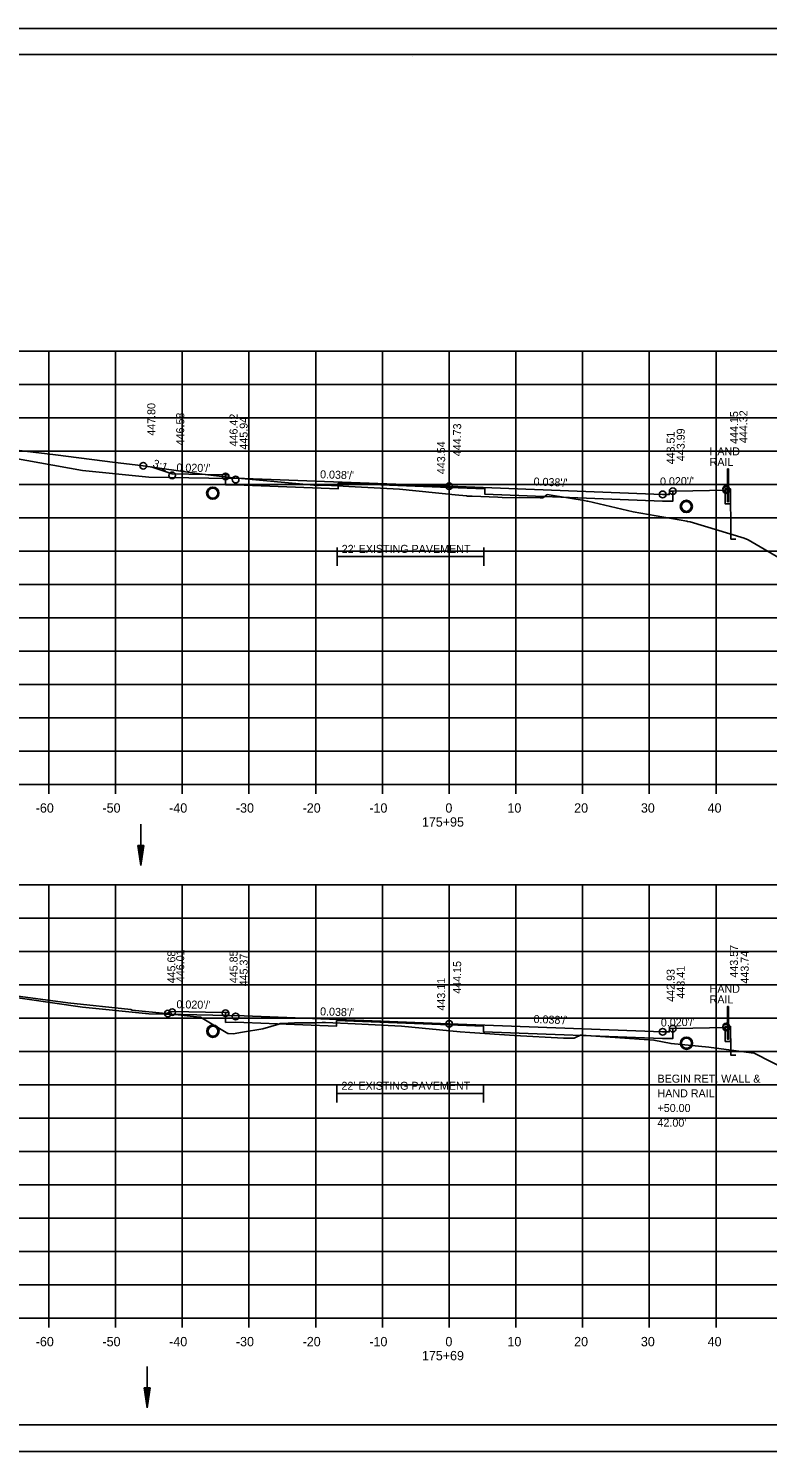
# Model space of a CAD drawing. Extents: x 1538688 to 1540766, y 656250 to 671912.
# Drawn here: x 1538795.1 to 1538905.9, y 671058.2 to 671271.6 of the extents above; entities that cross this region are included whole.
import ezdxf

# ---------------------------------------------------------------- set-up
doc = ezdxf.new("R2010")
doc.units = 0
for name, color, linetype in [('15', 7, 'Continuous'), ('16', 7, 'Continuous'), ('18', 7, 'Continuous'), ('20', 7, 'Continuous'), ('22', 7, 'Continuous'), ('26', 7, 'Continuous'), ('39', 7, 'Continuous'), ('41', 7, 'Continuous'), ('42', 7, 'Continuous'), ('7', 7, 'Continuous'), ('Borings', 7, 'Continuous'), ('Horizontal Alignment', 7, 'Continuous'), ('RipRap', 7, 'Continuous')]:
    doc.layers.add(name, color=color, linetype=linetype)

msp = doc.modelspace()

# ---------------------------------------------------------------- linework, layer by layer
at = {"layer": '15'}
for p, q in [((1538811.54, 671149.07), (1538811.99, 671146.07)), ((1538811.54, 671149.07), (1538812.44, 671149.07)), ((1538811.61, 671149.07), (1538811.99, 671146.57)), ((1538811.69, 671149.07), (1538811.99, 671147.08)), ((1538811.76, 671149.07), (1538811.99, 671147.58)), ((1538811.84, 671149.07), (1538811.99, 671148.09)), ((1538811.92, 671149.07), (1538811.99, 671148.59)), ((1538812.44, 671149.07), (1538811.99, 671146.07)), ((1538812.13, 671149.07), (1538811.99, 671148.09)), ((1538812.28, 671149.07), (1538811.99, 671147.08)), ((1538812.36, 671149.07), (1538811.99, 671146.57)), ((1538812.21, 671149.07), (1538811.99, 671147.58)), ((1538812.06, 671149.07), (1538811.99, 671148.59)), ((1538812.47, 671067.79), (1538812.92, 671064.79)), ((1538812.47, 671067.79), (1538813.37, 671067.79)), ((1538812.55, 671067.79), (1538812.92, 671065.29)), ((1538812.62, 671067.79), (1538812.92, 671065.8)), ((1538812.7, 671067.79), (1538812.92, 671066.3)), ((1538812.78, 671067.79), (1538812.92, 671066.81)), ((1538812.85, 671067.79), (1538812.92, 671067.31)), ((1538813.37, 671067.79), (1538812.92, 671064.79)), ((1538813.07, 671067.79), (1538812.92, 671066.81)), ((1538813.22, 671067.79), (1538812.92, 671065.8)), ((1538813.3, 671067.79), (1538812.92, 671065.29)), ((1538813.15, 671067.79), (1538812.92, 671066.3)), ((1538812.99, 671067.79), (1538812.92, 671067.31))]:
    msp.add_line(p, q, dxfattribs=at)
at = {"layer": '16'}
for p, q in [((1538771.15, 671211.01), (1538803.23, 671205.31)), ((1538803.23, 671205.31), (1538813.18, 671204.31)), ((1538813.18, 671204.31), (1538825.18, 671204.07)), ((1538770.65, 671129.48), (1538803.23, 671124.84)), ((1538803.23, 671124.84), (1538813.18, 671123.84)), ((1538813.18, 671123.84), (1538825.18, 671123.6))]:
    msp.add_line(p, q, dxfattribs=at)
at = {"layer": '18'}
for points in [[(1538791.26, 671208.58), (1538799.19, 671207.63), (1538808.13, 671206.51), (1538811.96, 671206.06), (1538820.78, 671204.81), (1538825.4, 671204.26), (1538838.45, 671203.04), (1538838.51, 671203.04), (1538838.54, 671203.04), (1538839.72, 671203.07), (1538843.14, 671202.9), (1538850.73, 671202.51), (1538850.73, 671202.51), (1538859.1, 671201.64), (1538860.76, 671201.47), (1538860.91, 671201.46), (1538861.18, 671201.45), (1538861.65, 671201.44), (1538865.49, 671201.27), (1538866.11, 671201.23), (1538871.8, 671201.19), (1538872.21, 671201.18), (1538872.81, 671201.65), (1538872.86, 671201.69), (1538874.39, 671201.42), (1538874.72, 671201.38), (1538878.42, 671200.77), (1538878.85, 671200.69), (1538878.95, 671200.69), (1538885.74, 671199.1), (1538893.82, 671197.67), (1538893.88, 671197.66), (1538894.29, 671197.59), (1538902.42, 671195.16), (1538903.01, 671194.91), (1538913.43, 671188.79)], [(1538790.12, 671126.96), (1538801.02, 671125.51), (1538810.49, 671124.49), (1538810.67, 671124.38), (1538815.73, 671123.91), (1538820.75, 671123.33), (1538820.91, 671123.32), (1538825.01, 671120.91), (1538825.1, 671120.87), (1538825.79, 671120.86), (1538827.2, 671121.07), (1538830.27, 671121.58), (1538832.66, 671122.3), (1538832.85, 671122.39), (1538833.1, 671122.4), (1538834.98, 671122.5), (1538838.11, 671122.51), (1538839.17, 671122.53), (1538839.67, 671122.55), (1538844.08, 671122.33), (1538851.04, 671122), (1538859.84, 671121.16), (1538861.29, 671121.02), (1538867.97, 671120.61), (1538875.3, 671120.2), (1538876.7, 671120.18), (1538876.95, 671120.18), (1538877.04, 671120.23), (1538877.87, 671120.64), (1538878.01, 671120.63), (1538882.29, 671120.32), (1538888.87, 671119.89), (1538891.44, 671119.37), (1538897.1, 671118.85), (1538903.43, 671118.01), (1538903.9, 671117.94), (1538909.3, 671115.21)]]:
    msp.add_lwpolyline(points, dxfattribs=at)
at = {"layer": '20'}
for points in [[(1538813.5, 671205.84), (1538816.67, 671204.78), (1538821.67, 671204.68), (1538824.67, 671204.62), (1538825.17, 671204.62), (1538825.18, 671204.12), (1538826.18, 671204.14), (1538858.18, 671202.93), (1538890.18, 671201.71), (1538891.18, 671201.69), (1538891.19, 671202.19), (1538891.69, 671202.19), (1538894.69, 671202.25), (1538899.69, 671202.35), (1538899.7, 671202.52), (1538900.36, 671202.52), (1538900.4, 671195.76), (1538900.41, 671195.01), (1538901.16, 671195.01)], [(1538891.69, 671202.19), (1538891.69, 671200.69), (1538890.18, 671200.71), (1538863.55, 671201.73), (1538863.55, 671202.56), (1538858.18, 671202.76), (1538841.55, 671203.39), (1538841.55, 671202.56), (1538826.18, 671203.14), (1538824.67, 671203.12), (1538824.67, 671204.62)], [(1538815.77, 671123.91), (1538816.67, 671124.21), (1538821.67, 671124.11), (1538824.67, 671124.05), (1538825.17, 671124.05), (1538825.18, 671123.55), (1538826.18, 671123.57), (1538858.18, 671122.35), (1538890.18, 671121.14), (1538891.18, 671121.12), (1538891.19, 671121.62), (1538891.69, 671121.62), (1538894.69, 671121.68), (1538899.69, 671121.78), (1538899.7, 671121.94), (1538900.36, 671121.94), (1538900.38, 671118.41), (1538900.39, 671117.66), (1538901.14, 671117.66)], [(1538891.69, 671121.62), (1538891.69, 671120.12), (1538890.18, 671120.14), (1538863.32, 671121.16), (1538863.32, 671121.99), (1538858.18, 671122.19), (1538841.32, 671122.83), (1538841.32, 671122), (1538826.18, 671122.57), (1538824.67, 671122.55), (1538824.67, 671124.05)]]:
    msp.add_lwpolyline(points, dxfattribs=at)
at = {"layer": '22'}
for p, q in [((1538718.18, 671223.2), (1538998.18, 671223.2)), ((1538798.18, 671158.2), (1538798.18, 671223.2)), ((1538808.18, 671158.2), (1538808.18, 671223.2)), ((1538818.18, 671158.2), (1538818.18, 671223.2)), ((1538828.18, 671158.2), (1538828.18, 671223.2)), ((1538838.18, 671158.2), (1538838.18, 671223.2)), ((1538848.18, 671158.2), (1538848.18, 671223.2)), ((1538858.18, 671158.2), (1538858.18, 671223.2)), ((1538868.18, 671158.2), (1538868.18, 671223.2)), ((1538878.18, 671158.2), (1538878.18, 671223.2)), ((1538888.18, 671158.2), (1538888.18, 671223.2)), ((1538898.18, 671158.2), (1538898.18, 671223.2)), ((1538718.18, 671218.2), (1538998.18, 671218.2)), ((1538718.18, 671213.2), (1538998.18, 671213.2)), ((1538718.18, 671208.2), (1538998.18, 671208.2)), ((1538718.18, 671203.2), (1538998.18, 671203.2)), ((1538718.18, 671198.2), (1538998.18, 671198.2)), ((1538718.18, 671193.2), (1538998.18, 671193.2)), ((1538718.18, 671188.2), (1538998.18, 671188.2)), ((1538718.18, 671183.2), (1538998.18, 671183.2)), ((1538718.18, 671178.2), (1538998.18, 671178.2)), ((1538718.18, 671173.2), (1538998.18, 671173.2)), ((1538718.18, 671168.2), (1538998.18, 671168.2)), ((1538718.18, 671163.2), (1538998.18, 671163.2)), ((1538718.18, 671158.2), (1538998.18, 671158.2)), ((1538718.18, 671143.2), (1538998.18, 671143.2)), ((1538798.18, 671078.2), (1538798.18, 671143.2)), ((1538808.18, 671078.2), (1538808.18, 671143.2)), ((1538818.18, 671078.2), (1538818.18, 671143.2)), ((1538828.18, 671078.2), (1538828.18, 671143.2)), ((1538838.18, 671078.2), (1538838.18, 671143.2)), ((1538848.18, 671078.2), (1538848.18, 671143.2)), ((1538858.18, 671078.2), (1538858.18, 671143.2)), ((1538868.18, 671078.2), (1538868.18, 671143.2)), ((1538878.18, 671078.2), (1538878.18, 671143.2)), ((1538888.18, 671078.2), (1538888.18, 671143.2)), ((1538898.18, 671078.2), (1538898.18, 671143.2)), ((1538718.18, 671138.2), (1538998.18, 671138.2)), ((1538718.18, 671133.2), (1538998.18, 671133.2)), ((1538718.18, 671128.2), (1538998.18, 671128.2)), ((1538718.18, 671123.2), (1538998.18, 671123.2)), ((1538718.18, 671118.2), (1538998.18, 671118.2)), ((1538718.18, 671113.2), (1538998.18, 671113.2)), ((1538718.18, 671108.2), (1538998.18, 671108.2)), ((1538718.18, 671103.2), (1538998.18, 671103.2)), ((1538718.18, 671098.2), (1538998.18, 671098.2)), ((1538718.18, 671093.2), (1538998.18, 671093.2)), ((1538718.18, 671088.2), (1538998.18, 671088.2)), ((1538718.18, 671083.2), (1538998.18, 671083.2)), ((1538718.18, 671078.2), (1538998.18, 671078.2))]:
    msp.add_line(p, q, dxfattribs=at)
at = {"layer": '26'}
for p, q in [((1538687.78, 671271.56), (1539021.11, 671271.56)), ((1538687.78, 671058.22), (1539021.11, 671058.22))]:
    msp.add_line(p, q, dxfattribs=at)
msp.add_lwpolyline([(1538687.77, 671271.56), (1539021.11, 671271.56), (1539021.11, 671058.22), (1538687.77, 671058.22)], close=True, dxfattribs=at)
for centre, radius in [((1538812.34, 671206), 0.5), ((1538816.67, 671204.56), 0.5), ((1538824.67, 671204.4), 0.5), ((1538822.75, 671201.89), 0.917), ((1538826.18, 671203.92), 0.5), ((1538858.18, 671202.93), 0.5), ((1538899.69, 671202.35), 0.5), ((1538899.7, 671202.52), 0.5), ((1538890.18, 671201.71), 0.5), ((1538891.69, 671202.19), 0.5), ((1538893.73, 671199.91), 0.917), ((1538816.03, 671123.88), 0.5), ((1538816.67, 671124.09), 0.5), ((1538824.67, 671123.93), 0.5), ((1538826.18, 671123.45), 0.5), ((1538822.78, 671121.23), 0.917), ((1538858.18, 671122.35), 0.5), ((1538891.69, 671121.62), 0.5), ((1538899.69, 671121.78), 0.5), ((1538899.7, 671121.94), 0.5), ((1538890.18, 671121.14), 0.5), ((1538893.76, 671119.43), 0.917)]:
    msp.add_circle(centre, radius, dxfattribs=at)
at = {"layer": '39'}
for p, q in [((1538811.99, 671152.25), (1538811.99, 671146.07)), ((1538812.92, 671070.97), (1538812.92, 671064.79))]:
    msp.add_line(p, q, dxfattribs=at)
for centre in [(1538822.75, 671201.89), (1538893.73, 671199.91), (1538822.78, 671121.23), (1538893.76, 671119.43)]:
    msp.add_circle(centre, 0.75, dxfattribs=at)
at = {"layer": '41'}
for points in [[(1538900.03, 671205.52), (1538900.03, 671200.6), (1538899.91, 671200.6), (1538899.91, 671205.52), (1538900.03, 671205.52)], [(1538899.91, 671202.52), (1538899.57, 671202.52), (1538899.57, 671200.27), (1538900.36, 671200.27), (1538900.36, 671202.52), (1538900.03, 671202.52)], [(1538900.03, 671124.94), (1538900.03, 671120.02), (1538899.91, 671120.02), (1538899.91, 671124.94), (1538900.03, 671124.94)], [(1538899.91, 671121.94), (1538899.57, 671121.94), (1538899.57, 671119.69), (1538900.36, 671119.69), (1538900.36, 671121.94), (1538900.03, 671121.94)]]:
    msp.add_lwpolyline(points, dxfattribs=at)
at = {"layer": '7'}
for p, q in [((1538841.38, 671193.75), (1538841.38, 671191)), ((1538863.38, 671192.38), (1538841.38, 671192.38)), ((1538863.38, 671193.75), (1538863.38, 671191)), ((1538841.34, 671113.27), (1538841.34, 671110.52)), ((1538863.34, 671113.27), (1538863.34, 671110.52)), ((1538863.34, 671111.89), (1538841.34, 671111.89))]:
    msp.add_line(p, q, dxfattribs=at)
at = {"layer": 'Borings'}
for p, q in [((1538718.18, 671158.2), (1538998.18, 671158.2)), ((1538798.18, 671156.8), (1538798.18, 671158.2)), ((1538808.18, 671156.8), (1538808.18, 671158.2)), ((1538818.18, 671156.8), (1538818.18, 671158.2)), ((1538828.18, 671156.8), (1538828.18, 671158.2)), ((1538838.18, 671156.8), (1538838.18, 671158.2)), ((1538848.18, 671156.8), (1538848.18, 671158.2)), ((1538858.18, 671156.8), (1538858.18, 671158.2)), ((1538868.18, 671156.8), (1538868.18, 671158.2)), ((1538878.18, 671156.8), (1538878.18, 671158.2)), ((1538888.18, 671156.8), (1538888.18, 671158.2)), ((1538898.18, 671156.8), (1538898.18, 671158.2)), ((1538718.18, 671078.2), (1538998.18, 671078.2)), ((1538798.18, 671076.8), (1538798.18, 671078.2)), ((1538808.18, 671076.8), (1538808.18, 671078.2)), ((1538818.18, 671076.8), (1538818.18, 671078.2)), ((1538828.18, 671076.8), (1538828.18, 671078.2)), ((1538838.18, 671076.8), (1538838.18, 671078.2)), ((1538848.18, 671076.8), (1538848.18, 671078.2)), ((1538858.18, 671076.8), (1538858.18, 671078.2)), ((1538868.18, 671076.8), (1538868.18, 671078.2)), ((1538878.18, 671076.8), (1538878.18, 671078.2)), ((1538888.18, 671076.8), (1538888.18, 671078.2)), ((1538898.18, 671076.8), (1538898.18, 671078.2))]:
    msp.add_line(p, q, dxfattribs=at)
at = {"layer": 'RipRap'}
for p, q in [((1538700.18, 671267.66), (1539016.36, 671267.66)), ((1538852.7, 671267.4), (1538852.7, 671267.4)), ((1538852.7, 671267.4), (1538852.7, 671267.4)), ((1539016.36, 671062.2), (1538700.18, 671062.2))]:
    msp.add_line(p, q, dxfattribs=at)

# ---------------------------------------------------------------- texts
at = {"layer": '41'}
for s, p in [('447.80', (1538814.14, 671210.5)), ('446.58', (1538818.47, 671209.06)), ('446.42', (1538826.47, 671208.9)), ('444.15', (1538901.49, 671209.27)), ('444.32', (1538902.88, 671209.4)), ('445.94', (1538827.98, 671208.42)), ('444.73', (1538859.98, 671207.43)), ('443.99', (1538893.49, 671206.69)), ('443.54', (1538857.58, 671204.74)), ('443.51', (1538891.98, 671206.21)), ('445.68', (1538817.15, 671128.4)), ('446.01', (1538818.47, 671128.59)), ('445.85', (1538826.47, 671128.43)), ('445.37', (1538827.98, 671127.95)), ('443.57', (1538901.46, 671129.26)), ('443.74', (1538903.07, 671128.37)), ('444.15', (1538859.98, 671126.85)), ('442.93', (1538891.98, 671125.64)), ('443.41', (1538893.49, 671126.12)), ('443.11', (1538857.58, 671124.32))]:
    msp.add_text(s, height=1.2, rotation=90, dxfattribs=at).set_placement(p)
for s, p in [('HAND', (1538897.22, 671207.56)), ('RAIL', (1538897.22, 671205.98)), ('HAND', (1538897.22, 671126.99)), ('RAIL', (1538897.22, 671125.4))]:
    msp.add_text(s, height=1.2, dxfattribs=at).set_placement(p)
at = {"layer": '42'}
for s, rotation, p in [('3:1', 341.5651, (1538813.66, 671205.86)), ("0.020'/'", 358.8542, (1538817.3, 671205.15)), ("0.038'/'", 358.2188, (1538838.82, 671204.13)), ("0.038'/'", 357.8238, (1538870.82, 671203.05)), ("0.020'/'", 1.1458, (1538889.8, 671203.04)), ("0.020'/'", 358.8542, (1538817.3, 671124.68)), ("0.038'/'", 358.032, (1538838.82, 671123.62)), ("0.038'/'", 357.8238, (1538870.82, 671122.47)), ("0.020'/'", 1.1458, (1538889.92, 671121.93))]:
    msp.add_text(s, height=1.2, rotation=rotation, dxfattribs=at).set_placement(p)
at = {"layer": '7'}
for s, p in [("22' EXISTING PAVEMENT", (1538842.08, 671192.94)), ("22' EXISTING PAVEMENT", (1538842.04, 671112.45)), ('BEGIN RET. WALL &', (1538889.41, 671113.52)), ('HAND RAIL', (1538889.41, 671111.32)), ('+50.00', (1538889.41, 671109.12)), ("42.00'", (1538889.41, 671106.92))]:
    msp.add_text(s, height=1.2, dxfattribs=at).set_placement(p)
at = {"layer": 'Horizontal Alignment'}
for s, p in [('-60', (1538796.22, 671154)), ('-50', (1538806.22, 671154)), ('-40', (1538816.22, 671154)), ('-30', (1538826.22, 671154)), ('-20', (1538836.22, 671154)), ('-10', (1538846.22, 671154)), ('0', (1538857.62, 671154)), ('10', (1538866.92, 671154)), ('20', (1538876.92, 671154)), ('30', (1538886.92, 671154)), ('40', (1538896.92, 671154)), ('175+95', (1538854.1, 671151.9)), ('-60', (1538796.22, 671074)), ('-50', (1538806.22, 671074)), ('-40', (1538816.22, 671074)), ('-30', (1538826.22, 671074)), ('-20', (1538836.22, 671074)), ('-10', (1538846.22, 671074)), ('0', (1538857.62, 671074)), ('10', (1538866.92, 671074)), ('20', (1538876.92, 671074)), ('30', (1538886.92, 671074)), ('40', (1538896.92, 671074)), ('175+69', (1538854.1, 671071.9))]:
    msp.add_text(s, height=1.4, dxfattribs=at).set_placement(p)

doc.saveas('drawing.dxf')
